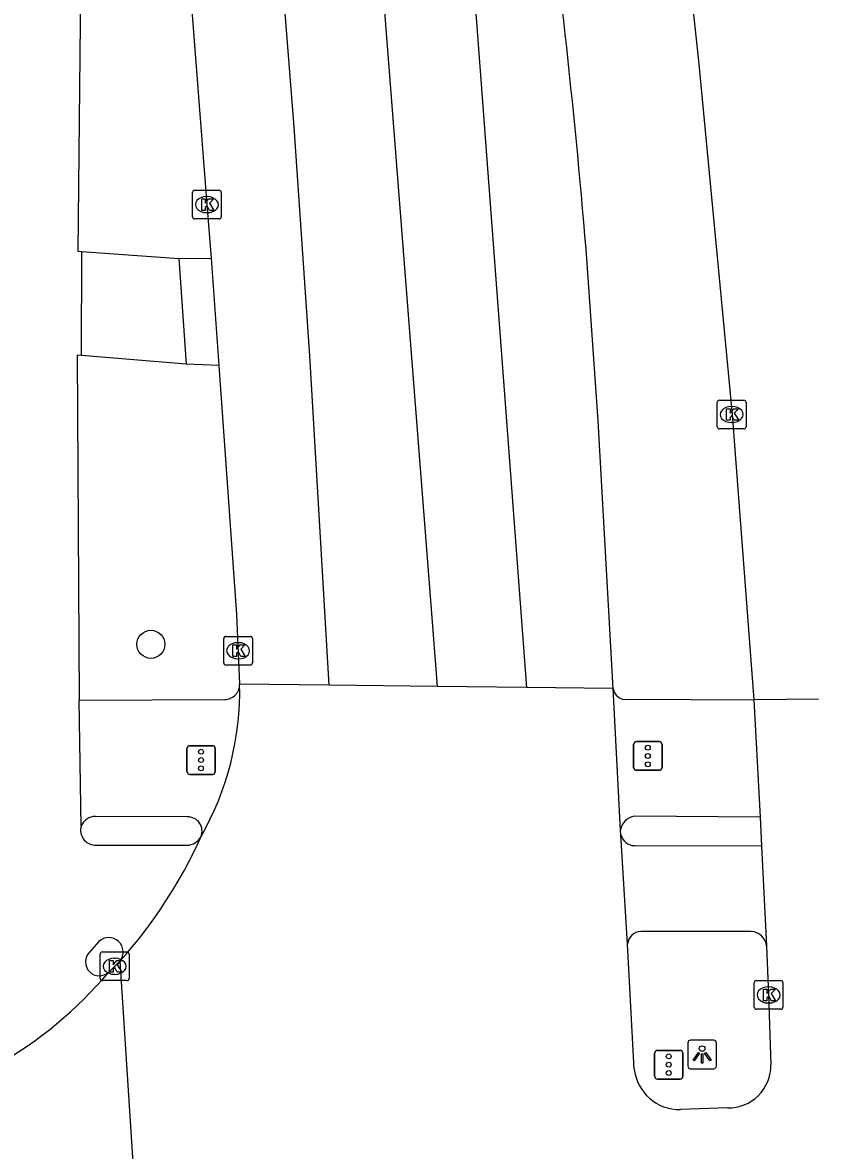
# Model space of a CAD drawing. Extents: x 162172 to 163187, y 382874 to 383684.
# Drawn here: x 163157.82 to 163185.58, y 383280.9 to 383320.23 of the extents above; entities that cross this region are included whole.
import ezdxf

# ---------------------------------------------------------------- set-up
doc = ezdxf.new("R2010")
doc.units = 0
for name, color, linetype in [('IMGEO_Boom', 7, 'Continuous'), ('IMGEO_Fietspad_open', 7, 'Continuous'), ('IMGEO_Kolk', 7, 'Continuous'), ('IMGEO_Lichtpunt', 7, 'Continuous'), ('IMGEO_Rijbaan_lokaal_gesloten', 7, 'Continuous'), ('IMGEO_Rijbaan_regionaal_gesloten', 7, 'Continuous'), ('IMGEO_Verkeersregelinstallatiepaal', 7, 'Continuous'), ('IMGEO_Voetpad_open', 7, 'Continuous')]:
    doc.layers.add(name, color=color, linetype=linetype)

msp = doc.modelspace()

# ---------------------------------------------------------------- linework, layer by layer
at = {"layer": 'IMGEO_Boom'}
msp.add_circle((163162.293, 383298.549), 0.489, dxfattribs=at)
at = {"layer": 'IMGEO_Fietspad_open'}
for points in [[(163158.292, 383343.31), (163159.613, 383328.6), (163159.848, 383322.52), (163159.749, 383312.263), (163159.889, 383312.253)], [(163159.871, 383308.621), (163159.889, 383312.253)], [(163159.871, 383308.621), (163159.728, 383308.633), (163159.794, 383296.598)], [(163159.862, 383292.202), (163159.794, 383296.598)], [(163160.322, 383291.546), (163163.554, 383291.543)], [(163179.17, 383291.528), (163183.592, 383291.524)], [(163183.232, 383288.533), (163179.38, 383288.527)], [(163160.48, 383288.189), (163160.154, 383287.814)]]:
    msp.add_lwpolyline(points, dxfattribs=at)
for centre, radius, start, end in [((163160.356, 383292.059), 0.514, 163.8941, 266.1837), ((163163.557, 383292.088), 0.545, 269.707, 333.1806), ((163179.183, 383292.039), 0.511, 194.8299, 268.5512), ((163179.383, 383288.069), 0.458, 90.3319, 177.0934), ((163183.207, 383287.967), 0.567, 5.5841, 87.4709), ((163160.82, 383287.815), 0.506, 321.4875, 132.2906), ((163160.497, 383287.471), 0.485, 135.0086, 312.9841)]:
    msp.add_arc(centre, radius, start, end, dxfattribs=at)
at = {"layer": 'IMGEO_Kolk'}
for p, q in [((163163.747, 383313.458), (163163.747, 383314.31)), ((163163.822, 383314.384), (163164.674, 383314.384)), ((163164.235, 383314.164), (163164.26, 383314.164)), ((163164.748, 383314.31), (163164.748, 383313.458)), ((163164.674, 383313.384), (163163.822, 383313.384)), ((163164.258, 383313.604), (163164.233, 383313.604)), ((163182.053, 383306.137), (163182.053, 383306.989)), ((163182.128, 383307.063), (163182.98, 383307.063)), ((163183.054, 383306.989), (163183.054, 383306.137)), ((163182.541, 383306.843), (163182.566, 383306.843)), ((163182.564, 383306.283), (163182.539, 383306.283)), ((163182.98, 383306.063), (163182.128, 383306.063)), ((163164.837, 383297.9), (163164.837, 383298.752)), ((163164.912, 383298.826), (163165.764, 383298.826)), ((163165.838, 383298.752), (163165.838, 383297.9)), ((163165.325, 383298.606), (163165.35, 383298.606)), ((163165.348, 383298.046), (163165.323, 383298.046)), ((163165.764, 383297.826), (163164.912, 383297.826)), ((163160.53, 383286.892), (163160.53, 383287.744)), ((163160.605, 383287.818), (163161.457, 383287.818)), ((163161.531, 383287.744), (163161.531, 383286.892)), ((163161.018, 383287.598), (163161.043, 383287.598)), ((163161.041, 383287.038), (163161.016, 383287.038)), ((163161.457, 383286.818), (163160.605, 383286.818)), ((163183.342, 383285.893), (163183.342, 383286.745)), ((163183.417, 383286.819), (163184.269, 383286.819)), ((163183.83, 383286.599), (163183.855, 383286.599)), ((163184.343, 383286.745), (163184.343, 383285.893)), ((163184.269, 383285.819), (163183.417, 383285.819)), ((163183.853, 383286.039), (163183.828, 383286.039))]:
    msp.add_line(p, q, dxfattribs=at)
for points in [[(163163.747, 383313.458), (163163.747, 383314.31)], [(163163.822, 383314.384), (163164.674, 383314.384)], [(163164.068, 383314.084), (163164.191, 383314.084), (163164.191, 383313.933), (163164.321, 383314.084), (163164.485, 383314.084), (163164.339, 383313.933), (163164.492, 383313.684), (163164.34, 383313.684), (163164.255, 383313.848), (163164.191, 383313.781), (163164.191, 383313.684), (163164.068, 383313.684), (163164.068, 383314.084)], [(163164.748, 383314.31), (163164.748, 383313.458)], [(163164.674, 383313.384), (163163.822, 383313.384)], [(163182.053, 383306.137), (163182.053, 383306.989)], [(163182.128, 383307.063), (163182.98, 383307.063)], [(163183.054, 383306.989), (163183.054, 383306.137)], [(163182.374, 383306.763), (163182.497, 383306.763), (163182.497, 383306.612), (163182.627, 383306.763), (163182.791, 383306.763), (163182.645, 383306.612), (163182.798, 383306.363), (163182.646, 383306.363), (163182.561, 383306.527), (163182.497, 383306.46), (163182.497, 383306.363), (163182.374, 383306.363), (163182.374, 383306.763)], [(163182.98, 383306.063), (163182.128, 383306.063)], [(163164.837, 383297.9), (163164.837, 383298.752)], [(163164.912, 383298.826), (163165.764, 383298.826)], [(163165.838, 383298.752), (163165.838, 383297.9)], [(163165.158, 383298.526), (163165.281, 383298.526), (163165.281, 383298.375), (163165.411, 383298.526), (163165.575, 383298.526), (163165.429, 383298.375), (163165.582, 383298.126), (163165.43, 383298.126), (163165.345, 383298.29), (163165.281, 383298.223), (163165.281, 383298.126), (163165.158, 383298.126), (163165.158, 383298.526)], [(163165.764, 383297.826), (163164.912, 383297.826)], [(163160.53, 383286.892), (163160.53, 383287.744)], [(163160.605, 383287.818), (163161.457, 383287.818)], [(163161.531, 383287.744), (163161.531, 383286.892)], [(163160.851, 383287.518), (163160.974, 383287.518), (163160.974, 383287.367), (163161.104, 383287.518), (163161.268, 383287.518), (163161.122, 383287.367), (163161.275, 383287.118), (163161.123, 383287.118), (163161.038, 383287.282), (163160.974, 383287.215), (163160.974, 383287.118), (163160.851, 383287.118), (163160.851, 383287.518)], [(163161.457, 383286.818), (163160.605, 383286.818)], [(163183.342, 383285.893), (163183.342, 383286.745)], [(163183.417, 383286.819), (163184.269, 383286.819)], [(163183.663, 383286.519), (163183.786, 383286.519), (163183.786, 383286.368), (163183.916, 383286.519), (163184.08, 383286.519), (163183.934, 383286.368), (163184.087, 383286.119), (163183.935, 383286.119), (163183.85, 383286.283), (163183.786, 383286.216), (163183.786, 383286.119), (163183.663, 383286.119), (163183.663, 383286.519)], [(163184.343, 383286.745), (163184.343, 383285.893)], [(163184.269, 383285.819), (163183.417, 383285.819)]]:
    msp.add_lwpolyline(points, dxfattribs=at)
for centre, start, end in [((163163.824, 383314.308), 91.552, 178.448), ((163163.824, 383314.308), 91.552, 178.448), ((163164.672, 383314.308), 1.552, 88.448), ((163164.672, 383314.308), 1.552, 88.448), ((163163.824, 383313.46), 181.552, 268.448), ((163163.824, 383313.46), 181.552, 268.448), ((163164.672, 383313.46), 271.552, 358.448), ((163164.672, 383313.46), 271.552, 358.448), ((163182.13, 383306.987), 91.552, 178.448), ((163182.13, 383306.987), 91.552, 178.448), ((163182.978, 383306.987), 1.552, 88.448), ((163182.978, 383306.987), 1.552, 88.448), ((163182.13, 383306.139), 181.552, 268.448), ((163182.13, 383306.139), 181.552, 268.448), ((163182.978, 383306.139), 271.552, 358.448), ((163182.978, 383306.139), 271.552, 358.448), ((163164.914, 383298.75), 91.552, 178.448), ((163164.914, 383298.75), 91.552, 178.448), ((163165.762, 383298.75), 1.552, 88.448), ((163165.762, 383298.75), 1.552, 88.448), ((163164.914, 383297.902), 181.552, 268.448), ((163164.914, 383297.902), 181.552, 268.448), ((163165.762, 383297.902), 271.552, 358.448), ((163165.762, 383297.902), 271.552, 358.448), ((163160.607, 383287.742), 91.552, 178.448), ((163160.607, 383287.742), 91.552, 178.448), ((163161.455, 383287.742), 1.552, 88.448), ((163161.455, 383287.742), 1.552, 88.448), ((163160.607, 383286.894), 181.552, 268.448), ((163160.607, 383286.894), 181.552, 268.448), ((163161.455, 383286.894), 271.552, 358.448), ((163161.455, 383286.894), 271.552, 358.448), ((163183.419, 383286.743), 91.552, 178.448), ((163183.419, 383286.743), 91.552, 178.448), ((163184.267, 383286.743), 1.552, 88.448), ((163184.267, 383286.743), 1.552, 88.448), ((163183.419, 383285.895), 181.552, 268.448), ((163183.419, 383285.895), 181.552, 268.448), ((163184.267, 383285.895), 271.552, 358.448), ((163184.267, 383285.895), 271.552, 358.448)]:
    msp.add_arc(centre, 0.0765, start, end, dxfattribs=at)
for centre, major_axis, ratio, start_param, end_param in [((163164.234, 383313.884), (-0.387, 0.002), 0.722429, 4.712389, 7.853982), ((163164.259, 383313.884), (-0.39, 0.002), 0.717154, 1.570796, 4.712389), ((163182.54, 383306.563), (-0.387, 0.002), 0.722429, 4.712389, 7.853982), ((163182.565, 383306.563), (-0.39, 0.002), 0.717154, 1.570796, 4.712389), ((163165.324, 383298.326), (-0.387, 0.002), 0.722429, 4.712389, 7.853982), ((163165.349, 383298.326), (-0.39, 0.002), 0.717154, 1.570796, 4.712389), ((163161.017, 383287.318), (-0.387, 0.002), 0.722429, 4.712389, 7.853982), ((163161.042, 383287.318), (-0.39, 0.002), 0.717154, 1.570796, 4.712389), ((163183.829, 383286.319), (-0.387, 0.002), 0.722429, 4.712389, 7.853982), ((163183.854, 383286.319), (-0.39, 0.002), 0.717154, 1.570796, 4.712389)]:
    msp.add_ellipse(centre, major_axis=major_axis, ratio=ratio, start_param=start_param, end_param=end_param, dxfattribs=at)
at = {"layer": 'IMGEO_Lichtpunt'}
for p, q in [((163181.024, 383284.649), (163181.024, 383283.842)), ((163181.024, 383284.649), (163181.024, 383283.842)), ((163181.926, 383284.744), (163181.118, 383284.744)), ((163181.926, 383284.744), (163181.118, 383284.744)), ((163182.02, 383283.842), (163182.02, 383284.649)), ((163182.02, 383283.842), (163182.02, 383284.649)), ((163181.118, 383283.748), (163181.926, 383283.748)), ((163181.118, 383283.748), (163181.926, 383283.748))]:
    msp.add_line(p, q, dxfattribs=at)
for points in [[(163181.398, 383284.313), (163181.437, 383284.285), (163181.249, 383284.023), (163181.211, 383284.05), (163181.398, 383284.313)], [(163181.5, 383284.265), (163181.547, 383284.265), (163181.547, 383283.943), (163181.5, 383283.943), (163181.5, 383284.265)], [(163181.61, 383284.285), (163181.648, 383284.312), (163181.835, 383284.05), (163181.796, 383284.022), (163181.61, 383284.285)]]:
    msp.add_lwpolyline(points, dxfattribs=at)
msp.add_circle((163181.523, 383284.447), 0.0994, dxfattribs=at)
for centre, start, end in [((163181.118, 383284.649), 90, 180), ((163181.118, 383284.649), 90, 180), ((163181.926, 383284.649), 0, 90), ((163181.926, 383284.649), 0, 90), ((163181.118, 383283.842), 180, 270), ((163181.118, 383283.842), 180, 270), ((163181.926, 383283.842), 270, 0), ((163181.926, 383283.842), 270, 360)]:
    msp.add_arc(centre, 0.0946, start, end, dxfattribs=at)
at = {"layer": 'IMGEO_Rijbaan_lokaal_gesloten'}
msp.add_lwpolyline([(163160.827, 383287.117), (163161.216, 383287.5)], dxfattribs=at)
msp.add_arc((163149.9, 383296.317), 14.284, 299.2755, 319.9054, dxfattribs=at)
at = {"layer": 'IMGEO_Rijbaan_regionaal_gesloten'}
for points in [[(163172.296, 383297.079), (163172.136, 383299.035), (163168.404, 383346.811), (163165.082, 383379.772), (163160.049, 383410.249), (163156.544, 383428.142), (163152.68, 383447.832), (163144.681, 383484.603), (163141.356, 383499.978), (163127.1, 383564.262), (163119.314, 383600.72), (163118.747, 383603.254)], [(163168.518, 383297.121), (163167.834, 383308.61), (163167.287, 383316.585), (163165.716, 383336.641), (163164.792, 383348.429), (163163.869, 383357.802)], [(163171.643, 383352.068), (163171.925, 383341.259), (163172.523, 383333.207), (163173.255, 383325.512), (163174.508, 383308.812), (163175.391, 383297.043)], [(163161.798, 383344.817), (163162.734, 383333.43), (163164.249, 383313.884), (163164.401, 383312.02)], [(163180.062, 383331.102), (163180.76, 383324.881), (163181.413, 383318.78), (163182.566, 383306.563), (163183.329, 383296.607)], [(163178.416, 383297.009), (163177.895, 383306.344), (163177.474, 383312.337)], [(163164.401, 383312.02), (163164.662, 383308.273)], [(163164.662, 383308.273), (163165.276, 383299.585), (163165.391, 383297.157)], [(163168.518, 383297.121), (163165.391, 383297.157)], [(163172.296, 383297.079), (163168.518, 383297.121)], [(163175.391, 383297.043), (163172.296, 383297.079)], [(163178.416, 383297.009), (163175.391, 383297.043)], [(163178.679, 383292.072), (163178.416, 383297.009)], [(163185.581, 383296.635), (163183.329, 383296.607)], [(163183.329, 383296.607), (163183.55, 383292.524)], [(163183.55, 383292.524), (163183.592, 383291.524)], [(163178.689, 383291.908), (163178.679, 383292.072)], [(163178.925, 383288.092), (163178.689, 383291.908)], [(163183.592, 383291.524), (163183.771, 383288.022)], [(163179.156, 383283.736), (163178.925, 383288.092)], [(163183.771, 383288.022), (163183.844, 383286.319), (163183.919, 383283.883)], [(163161.216, 383287.5), (163161.901, 383276.868)], [(163182.411, 383282.38), (163180.764, 383282.323)]]:
    msp.add_lwpolyline(points, dxfattribs=at)
for centre, radius, start, end in [((162920.76, 383291.165), 257.586, 4.71462, 11.41203), ((163155.141, 383296.928), 10.252, 330.2578, 1.2795), ((163148.543, 383298.842), 17.008, 318.1711, 335.694), ((163180.733, 383283.909), 1.586, 186.2499, 271.1365), ((163182.442, 383283.857), 1.478, 268.8112, 0.9985)]:
    msp.add_arc(centre, radius, start, end, dxfattribs=at)
at = {"layer": 'IMGEO_Verkeersregelinstallatiepaal'}
for p, q in [((163179.235, 383295.154), (163180.025, 383295.154)), ((163180.025, 383295.154), (163179.235, 383295.154)), ((163163.549, 383294.112), (163163.549, 383294.912)), ((163163.549, 383294.912), (163163.549, 383294.112)), ((163163.649, 383295.012), (163164.439, 383295.012)), ((163164.439, 383295.012), (163163.649, 383295.012)), ((163164.539, 383294.912), (163164.539, 383294.112)), ((163164.539, 383294.112), (163164.539, 383294.912)), ((163179.135, 383294.254), (163179.135, 383295.054)), ((163179.135, 383295.054), (163179.135, 383294.254)), ((163180.125, 383295.054), (163180.125, 383294.254)), ((163180.125, 383294.254), (163180.125, 383295.054)), ((163164.439, 383294.012), (163163.649, 383294.012)), ((163163.649, 383294.012), (163164.439, 383294.012)), ((163180.025, 383294.154), (163179.235, 383294.154)), ((163179.235, 383294.154), (163180.025, 383294.154)), ((163179.863, 383283.486), (163179.863, 383284.286)), ((163179.863, 383284.286), (163179.863, 383283.486)), ((163179.963, 383284.386), (163180.753, 383284.386)), ((163180.753, 383284.386), (163179.963, 383284.386)), ((163180.853, 383284.286), (163180.853, 383283.486)), ((163180.853, 383283.486), (163180.853, 383284.286)), ((163180.753, 383283.386), (163179.963, 383283.386)), ((163179.963, 383283.386), (163180.753, 383283.386))]:
    msp.add_line(p, q, dxfattribs=at)
for centre in [(163164.044, 383294.802), (163179.63, 383294.944), (163164.044, 383294.512), (163179.63, 383294.654), (163179.63, 383294.364), (163164.044, 383294.222), (163180.358, 383284.176), (163180.358, 383283.886), (163180.358, 383283.596)]:
    msp.add_circle(centre, 0.085, dxfattribs=at)
for centre, start, end in [((163179.235, 383295.054), 90, 180), ((163179.235, 383295.054), 90, 180), ((163180.025, 383295.054), 0, 90), ((163180.025, 383295.054), 360, 90), ((163163.649, 383294.912), 90, 180), ((163163.649, 383294.912), 90, 180), ((163164.439, 383294.912), 0, 90), ((163164.439, 383294.912), 360, 90), ((163163.649, 383294.112), 180, 270), ((163163.649, 383294.112), 180, 270), ((163164.439, 383294.112), 270, 0), ((163164.439, 383294.112), 270, 0), ((163179.235, 383294.254), 180, 270), ((163179.235, 383294.254), 180, 270), ((163180.025, 383294.254), 270, 0), ((163180.025, 383294.254), 270, 0), ((163179.963, 383284.286), 90, 180), ((163179.963, 383284.286), 90, 180), ((163180.753, 383284.286), 0, 90), ((163180.753, 383284.286), 360, 90), ((163179.963, 383283.486), 180, 270), ((163179.963, 383283.486), 180, 270), ((163180.753, 383283.486), 270, 0), ((163180.753, 383283.486), 270, 0)]:
    msp.add_arc(centre, 0.1, start, end, dxfattribs=at)
at = {"layer": 'IMGEO_Voetpad_open'}
for points in [[(163159.889, 383312.253), (163163.269, 383312.008)], [(163163.269, 383312.008), (163164.401, 383312.02)], [(163163.269, 383312.008), (163163.53, 383308.318)], [(163163.53, 383308.318), (163159.871, 383308.621)], [(163164.662, 383308.273), (163163.53, 383308.318)], [(163159.794, 383296.598), (163164.874, 383296.625)], [(163178.927, 383296.632), (163183.329, 383296.607)], [(163163.564, 383292.53), (163160.367, 383292.545)], [(163183.55, 383292.524), (163179.167, 383292.55)]]:
    msp.add_lwpolyline(points, dxfattribs=at)
for centre, radius, start, end in [((163164.87, 383297.146), 0.521, 270.4002, 1.2382), ((163178.86, 383297.076), 0.449, 188.5864, 278.5761), ((163160.356, 383292.017), 0.528, 88.8526, 159.5167), ((163163.58, 383292.03), 0.5, 337.899, 91.7939), ((163179.225, 383292.003), 0.55, 96.0483, 172.7655)]:
    msp.add_arc(centre, radius, start, end, dxfattribs=at)

doc.saveas('drawing.dxf')
